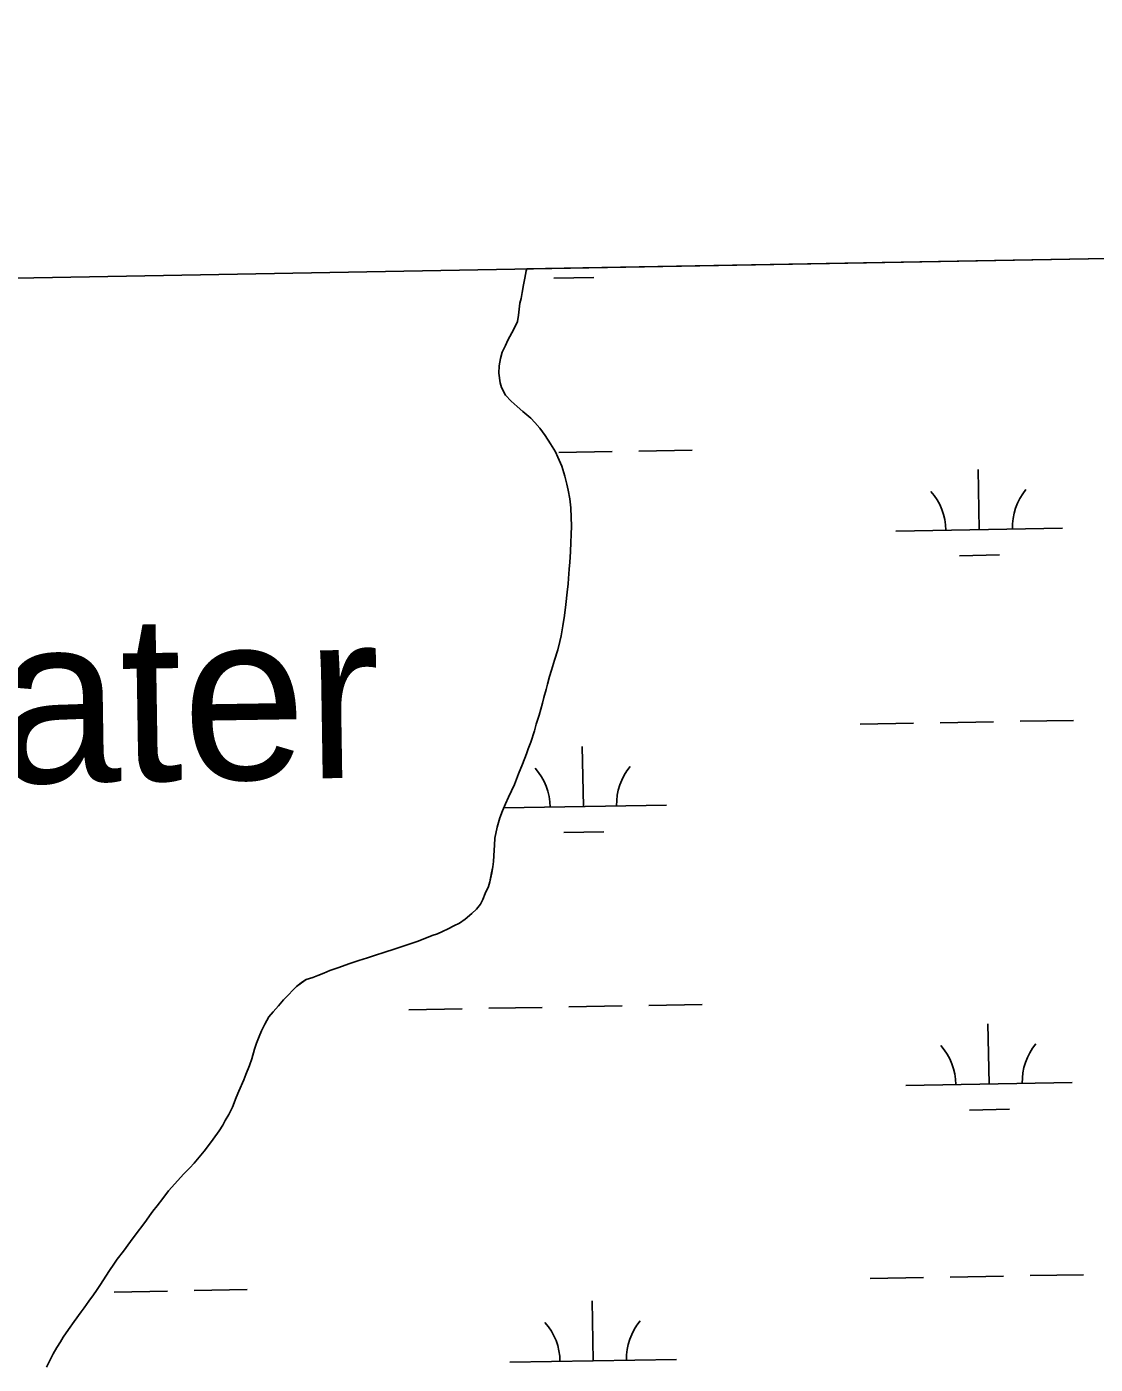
# Model space of a CAD drawing. Extents: x 3914892 to 3953151, y 242587 to 268572.
# Drawn here: x 3942313 to 3942954, y 265968 to 266771 of the extents above; entities that cross this region are included whole.
import ezdxf

# ---------------------------------------------------------------- set-up
doc = ezdxf.new("R2010")
doc.units = 0
for name, color, linetype in [('V-GRID-FRAM', 7, 'Continuous'), ('V-RIVR-IDEN', 7, 'Continuous'), ('V-TOPO-SHOR', 7, 'Continuous'), ('V-WETL-SWMP', 7, 'Continuous')]:
    doc.layers.add(name, color=color, linetype=linetype)

msp = doc.modelspace()

# ---------------------------------------------------------------- linework, layer by layer
at = {"layer": 'V-GRID-FRAM'}
msp.add_lwpolyline([(3918836.61, 266200.25), (3950733.29, 266770.94), (3951066.49, 248591.34), (3919153.95, 248020.36), (3918836.61, 266200.25)], dxfattribs=at)
at = {"layer": 'V-TOPO-SHOR'}
for points in [[(3942589.97, 266255), (3942590.79, 266257.95), (3942591.81, 266263.22), (3942592.45, 266266.78), (3942592.94, 266270.03), (3942593.3, 266276.81), (3942593.49, 266279.9), (3942593.79, 266284.06), (3942595.08, 266290.72), (3942596.72, 266296.17), (3942598.4, 266300.54), (3942600.08, 266304.75), (3942601.93, 266308.67), (3942603.64, 266312.43), (3942605.49, 266316.19), (3942607.86, 266322.58), (3942610.26, 266328.37), (3942612.63, 266334.76), (3942613.75, 266337.58), (3942615.29, 266341.63), (3942617.49, 266348.48), (3942618.57, 266352.52), (3942620.37, 266357.82), (3942622.24, 266365.12), (3942623.04, 266368.38), (3942624.55, 266373.36), (3942625.35, 266376.47), (3942626.56, 266380.97), (3942627.8, 266384.87), (3942629.57, 266390.78), (3942631.49, 266397.01), (3942632.68, 266402.12), (3942633.48, 266405.54), (3942634.48, 266411.42), (3942635.48, 266417.61), (3942636.3, 266424.26), (3942637.1, 266431.67), (3942637.68, 266436.61), (3942638.02, 266439.86), (3942638.42, 266445.41), (3942638.72, 266449.58), (3942639.1, 266455.9), (3942639.34, 266461.75), (3942639.48, 266466.06), (3942639.74, 266471.45), (3942639.55, 266476.52), (3942639.33, 266482.21), (3942638.66, 266487.72), (3942637.69, 266492.91), (3942636.94, 266496.57), (3942635.68, 266501.29), (3942633.92, 266507.23), (3942631.56, 266512.67), (3942630.05, 266515.85), (3942627.1, 266520.66), (3942623.99, 266525.61), (3942620.74, 266530.1), (3942617.69, 266533.52), (3942615.29, 266536.05), (3942610.52, 266540.17), (3942607.18, 266543.12), (3942603.52, 266546.37), (3942600.15, 266549.93), (3942597.82, 266554.46), (3942596.95, 266557.35), (3942596.11, 266563.01), (3942596.25, 266567.47), (3942597.16, 266571.97), (3942598.09, 266575.7), (3942600.09, 266579.77), (3942601.51, 266582.9), (3942603.96, 266587.3), (3942605.68, 266590.59), (3942607.39, 266594.04), (3942608.02, 266597.91), (3942608.34, 266601.46), (3942608.82, 266605.02), (3942609.48, 266607.97), (3942610.11, 266611.53), (3942611.01, 266616.17), (3942611.79, 266620.05), (3942612.55, 266624.39), (3942612.87, 266625.65)], [(3942324.53, 265966.67), (3942326.54, 265970.59), (3942328.54, 265974.67), (3942330.85, 265978.45), (3942333.03, 265981.91), (3942334.62, 265984.59), (3942337.82, 265989.32), (3942341.18, 265994.07), (3942345.42, 265999.76), (3942347.33, 266002.3), (3942350.1, 266006.25), (3942352.88, 266010.04), (3942354.62, 266012.73), (3942357.1, 266016.2), (3942360.29, 266021.25), (3942362.48, 266024.56), (3942365.1, 266028.51), (3942366.99, 266031.35), (3942370.8, 266036.26), (3942375.04, 266042.11), (3942379.72, 266048.29), (3942381.78, 266050.98), (3942384.55, 266054.93), (3942386.45, 266057.47), (3942388.5, 266060.16), (3942390.99, 266063.48), (3942394.51, 266067.92), (3942397.88, 266072.36), (3942399.95, 266074.59), (3942403.34, 266078.41), (3942407.03, 266082.55), (3942410.58, 266086.22), (3942413.24, 266089.09), (3942416.33, 266092.74), (3942419.28, 266096.24), (3942421.33, 266098.93), (3942424.69, 266103.52), (3942428.2, 266108.42), (3942430.53, 266111.89), (3942431.96, 266114.56), (3942433.97, 266118.33), (3942436.27, 266122.57), (3942438.51, 266128.5), (3942440.06, 266132.25), (3942443.03, 266138.98), (3942444.29, 266142.26), (3942446.55, 266147.57), (3942447.78, 266151.62), (3942449.56, 266157.53), (3942450.66, 266160.96), (3942452.2, 266165.01), (3942453.6, 266168.45), (3942455.6, 266172.53), (3942458.05, 266176.77), (3942460.71, 266179.8), (3942463.8, 266183.45), (3942466.89, 266187.1), (3942469.86, 266189.99), (3942472.52, 266192.86), (3942474.74, 266195.09), (3942477.58, 266197.35), (3942480.43, 266199.31), (3942484.53, 266200.54), (3942487.41, 266201.57), (3942491.05, 266203.1), (3942494.68, 266204.62), (3942500.15, 266206.52), (3942506.07, 266208.59), (3942512.14, 266210.66), (3942517.31, 266212.25), (3942521.41, 266213.63), (3942527.64, 266215.56), (3942533.26, 266217.47), (3942538.73, 266219.21), (3942544.04, 266221.11), (3942547.08, 266222.14), (3942551.78, 266223.86), (3942556.02, 266225.56), (3942559.21, 266226.6), (3942562.39, 266228.11), (3942565.71, 266229.62), (3942569.03, 266231.44), (3942572.5, 266233.11), (3942575.95, 266235.39), (3942579.82, 266238.77), (3942582.64, 266241.49), (3942585.15, 266244.51), (3942586.57, 266247.33), (3942587.98, 266250.77), (3942589.97, 266255)]]:
    msp.add_lwpolyline(points, dxfattribs=at)
at = {"layer": 'V-WETL-SWMP'}
for p, q in [((3942612.87, 266625.65), (3943245.38, 266636.97)), ((3942612.55, 266624.39), (3942612.87, 266625.65)), ((3942611.01, 266616.17), (3942611.79, 266620.05)), ((3942611.79, 266620.05), (3942612.55, 266624.39)), ((3942629.17, 266620.04), (3942653.16, 266620.47)), ((3942609.48, 266607.97), (3942610.11, 266611.53)), ((3942610.11, 266611.53), (3942611.01, 266616.17)), ((3942608.02, 266597.91), (3942608.34, 266601.46)), ((3942608.34, 266601.46), (3942608.82, 266605.02)), ((3942608.82, 266605.02), (3942609.48, 266607.97)), ((3942605.68, 266590.59), (3942607.4, 266594.04)), ((3942607.4, 266594.04), (3942608.02, 266597.91)), ((3942601.51, 266582.9), (3942603.96, 266587.3)), ((3942603.96, 266587.3), (3942605.68, 266590.59)), ((3942598.09, 266575.69), (3942600.09, 266579.77)), ((3942600.09, 266579.77), (3942601.51, 266582.9)), ((3942596.25, 266567.47), (3942597.16, 266571.97)), ((3942597.16, 266571.97), (3942598.09, 266575.69)), ((3942596.12, 266563.01), (3942596.25, 266567.47)), ((3942596.95, 266557.35), (3942596.12, 266563.01)), ((3942597.82, 266554.46), (3942596.95, 266557.35)), ((3942600.15, 266549.93), (3942597.82, 266554.46)), ((3942603.52, 266546.37), (3942600.15, 266549.93)), ((3942607.18, 266543.12), (3942603.52, 266546.37)), ((3942610.52, 266540.17), (3942607.18, 266543.12)), ((3942615.29, 266536.05), (3942610.52, 266540.17)), ((3942617.69, 266533.53), (3942615.29, 266536.05)), ((3942620.74, 266530.1), (3942617.69, 266533.53)), ((3942623.99, 266525.61), (3942620.74, 266530.1)), ((3942627.1, 266520.66), (3942623.99, 266525.61)), ((3942630.05, 266515.85), (3942627.1, 266520.66)), ((3942631.56, 266512.67), (3942630.05, 266515.85)), ((3942632.2, 266515.44), (3942664.19, 266516.01)), ((3942680.19, 266516.3), (3942712.18, 266516.87)), ((3942633.92, 266507.22), (3942631.56, 266512.67)), ((3942635.68, 266501.29), (3942633.92, 266507.22)), ((3942884.38, 266469.2), (3942883.74, 266505.19)), ((3942636.94, 266496.57), (3942635.68, 266501.29)), ((3942637.69, 266492.91), (3942636.94, 266496.57)), ((3942638.66, 266487.72), (3942637.69, 266492.91)), ((3942639.33, 266482.21), (3942638.66, 266487.72)), ((3942639.54, 266476.52), (3942639.33, 266482.21)), ((3942639.74, 266471.45), (3942639.54, 266476.52)), ((3942639.34, 266461.75), (3942639.48, 266466.06)), ((3942639.48, 266466.06), (3942639.74, 266471.45)), ((3942834.39, 266468.3), (3942934.37, 266470.09)), ((3942639.1, 266455.9), (3942639.34, 266461.75)), ((3942638.42, 266445.41), (3942638.72, 266449.58)), ((3942638.72, 266449.58), (3942639.1, 266455.9)), ((3942872.66, 266453.56), (3942896.65, 266453.98)), ((3942638.02, 266439.86), (3942638.42, 266445.41)), ((3942637.1, 266431.67), (3942637.68, 266436.61)), ((3942637.68, 266436.61), (3942638.02, 266439.86)), ((3942636.3, 266424.26), (3942637.1, 266431.67)), ((3942634.48, 266411.42), (3942635.48, 266417.61)), ((3942635.48, 266417.61), (3942636.3, 266424.26)), ((3942633.48, 266405.54), (3942634.48, 266411.42)), ((3942631.49, 266397), (3942632.68, 266402.12)), ((3942632.68, 266402.12), (3942633.48, 266405.54)), ((3942629.58, 266390.78), (3942631.49, 266397)), ((3942626.56, 266380.97), (3942627.8, 266384.87)), ((3942627.8, 266384.87), (3942629.58, 266390.78)), ((3942624.55, 266373.36), (3942625.35, 266376.47)), ((3942625.35, 266376.47), (3942626.56, 266380.97)), ((3942622.24, 266365.12), (3942623.04, 266368.38)), ((3942623.04, 266368.38), (3942624.55, 266373.36)), ((3942620.37, 266357.82), (3942622.24, 266365.12)), ((3942617.49, 266348.48), (3942618.57, 266352.52)), ((3942618.57, 266352.52), (3942620.37, 266357.82)), ((3942813.05, 266352.47), (3942845.04, 266353.04)), ((3942861.04, 266353.33), (3942893.04, 266353.9)), ((3942909.03, 266354.19), (3942941.03, 266354.76)), ((3942615.29, 266341.63), (3942617.49, 266348.48)), ((3942612.63, 266334.76), (3942613.75, 266337.58)), ((3942613.75, 266337.58), (3942615.29, 266341.63)), ((3942646.84, 266303.06), (3942646.2, 266339.05)), ((3942607.86, 266322.59), (3942610.26, 266328.37)), ((3942610.26, 266328.37), (3942612.63, 266334.76)), ((3942605.49, 266316.19), (3942607.86, 266322.59)), ((3942601.93, 266308.67), (3942603.64, 266312.43)), ((3942603.64, 266312.43), (3942605.49, 266316.19)), ((3942598.4, 266300.54), (3942600.08, 266304.76)), ((3942600.08, 266304.76), (3942601.93, 266308.67)), ((3942595.08, 266290.72), (3942596.72, 266296.17)), ((3942596.72, 266296.17), (3942598.4, 266300.54)), ((3942599.06, 266302.21), (3942696.83, 266303.95)), ((3942593.79, 266284.06), (3942595.08, 266290.72)), ((3942593.49, 266279.9), (3942593.79, 266284.06)), ((3942635.12, 266287.42), (3942659.12, 266287.85)), ((3942592.94, 266270.03), (3942593.3, 266276.81)), ((3942593.3, 266276.81), (3942593.49, 266279.9)), ((3942591.82, 266263.22), (3942592.45, 266266.78)), ((3942592.45, 266266.78), (3942592.94, 266270.03)), ((3942589.98, 266255), (3942590.79, 266257.95)), ((3942590.79, 266257.95), (3942591.82, 266263.22)), ((3942586.58, 266247.33), (3942587.98, 266250.77)), ((3942587.98, 266250.77), (3942589.98, 266255)), ((3942579.83, 266238.77), (3942582.64, 266241.49)), ((3942582.64, 266241.49), (3942585.14, 266244.51)), ((3942585.14, 266244.51), (3942586.58, 266247.33)), ((3942569.03, 266231.44), (3942572.5, 266233.11)), ((3942572.5, 266233.11), (3942575.95, 266235.39)), ((3942575.95, 266235.39), (3942579.83, 266238.77)), ((3942547.08, 266222.15), (3942551.78, 266223.86)), ((3942551.78, 266223.86), (3942556.02, 266225.56)), ((3942556.02, 266225.56), (3942559.21, 266226.6)), ((3942559.21, 266226.6), (3942562.39, 266228.11)), ((3942562.39, 266228.11), (3942565.71, 266229.62)), ((3942565.71, 266229.62), (3942569.03, 266231.44)), ((3942527.64, 266215.56), (3942533.26, 266217.47)), ((3942533.26, 266217.47), (3942538.73, 266219.21)), ((3942538.73, 266219.21), (3942544.04, 266221.11)), ((3942544.04, 266221.11), (3942547.08, 266222.15)), ((3942500.15, 266206.52), (3942506.07, 266208.59)), ((3942506.07, 266208.59), (3942512.14, 266210.67)), ((3942512.14, 266210.67), (3942517.31, 266212.25)), ((3942517.31, 266212.25), (3942521.41, 266213.63)), ((3942521.41, 266213.63), (3942527.64, 266215.56)), ((3942480.42, 266199.31), (3942484.53, 266200.54)), ((3942484.53, 266200.54), (3942487.41, 266201.58)), ((3942487.41, 266201.58), (3942491.05, 266203.1)), ((3942491.05, 266203.1), (3942494.68, 266204.62)), ((3942494.68, 266204.62), (3942500.15, 266206.52)), ((3942469.86, 266189.99), (3942472.52, 266192.86)), ((3942472.52, 266192.86), (3942474.74, 266195.1)), ((3942474.74, 266195.1), (3942477.58, 266197.36)), ((3942477.58, 266197.36), (3942480.42, 266199.31)), ((3942463.8, 266183.45), (3942466.89, 266187.11)), ((3942466.89, 266187.11), (3942469.86, 266189.99)), ((3942686.14, 266183.67), (3942718.13, 266184.25)), ((3942455.6, 266172.53), (3942458.06, 266176.77)), ((3942458.06, 266176.77), (3942460.71, 266179.8)), ((3942460.71, 266179.8), (3942463.8, 266183.45)), ((3942542.16, 266181.1), (3942574.16, 266181.67)), ((3942590.15, 266181.96), (3942622.15, 266182.53)), ((3942638.15, 266182.81), (3942670.14, 266183.39)), ((3942452.2, 266165.01), (3942453.6, 266168.45)), ((3942453.6, 266168.45), (3942455.6, 266172.53)), ((3942890.33, 266136.58), (3942889.69, 266172.57)), ((3942449.56, 266157.53), (3942450.66, 266160.96)), ((3942450.66, 266160.96), (3942452.2, 266165.01)), ((3942446.55, 266147.57), (3942447.78, 266151.62)), ((3942447.78, 266151.62), (3942449.56, 266157.53)), ((3942444.29, 266142.26), (3942446.55, 266147.57)), ((3942440.06, 266132.25), (3942443.03, 266138.98)), ((3942443.03, 266138.98), (3942444.29, 266142.26)), ((3942840.34, 266135.68), (3942940.32, 266137.47)), ((3942436.27, 266122.57), (3942438.51, 266128.5)), ((3942438.51, 266128.5), (3942440.06, 266132.25)), ((3942433.97, 266118.33), (3942436.27, 266122.57)), ((3942878.61, 266120.93), (3942902.6, 266121.36)), ((3942428.2, 266108.42), (3942430.53, 266111.9)), ((3942430.53, 266111.9), (3942431.96, 266114.56)), ((3942431.96, 266114.56), (3942433.97, 266118.33)), ((3942421.33, 266098.93), (3942424.69, 266103.52)), ((3942424.69, 266103.52), (3942428.2, 266108.42)), ((3942416.33, 266092.74), (3942419.28, 266096.24)), ((3942419.28, 266096.24), (3942421.33, 266098.93)), ((3942410.58, 266086.22), (3942413.24, 266089.09)), ((3942413.24, 266089.09), (3942416.33, 266092.74)), ((3942403.34, 266078.41), (3942407.03, 266082.55)), ((3942407.03, 266082.55), (3942410.58, 266086.22)), ((3942394.51, 266067.92), (3942397.88, 266072.36)), ((3942397.88, 266072.36), (3942399.95, 266074.59)), ((3942399.95, 266074.59), (3942403.34, 266078.41)), ((3942388.5, 266060.16), (3942390.99, 266063.48)), ((3942390.99, 266063.48), (3942394.51, 266067.92)), ((3942384.55, 266054.93), (3942386.45, 266057.46)), ((3942386.45, 266057.46), (3942388.5, 266060.16)), ((3942375.04, 266042.11), (3942379.73, 266048.29)), ((3942379.73, 266048.29), (3942381.78, 266050.98)), ((3942381.78, 266050.98), (3942384.55, 266054.93)), ((3942370.8, 266036.26), (3942375.04, 266042.11)), ((3942365.1, 266028.51), (3942366.99, 266031.35)), ((3942366.99, 266031.35), (3942370.8, 266036.26)), ((3942360.29, 266021.25), (3942362.48, 266024.56)), ((3942362.48, 266024.56), (3942365.1, 266028.51)), ((3942354.62, 266012.73), (3942357.1, 266016.2)), ((3942357.1, 266016.2), (3942360.29, 266021.25)), ((3942819, 266019.85), (3942850.99, 266020.42)), ((3942866.99, 266020.71), (3942898.99, 266021.28)), ((3942914.98, 266021.57), (3942946.98, 266022.14)), ((3942350.1, 266006.25), (3942352.88, 266010.04)), ((3942352.88, 266010.04), (3942354.62, 266012.73)), ((3942365.16, 266011.73), (3942397.16, 266012.3)), ((3942413.16, 266012.59), (3942445.15, 266013.16)), ((3942341.18, 265994.07), (3942345.42, 265999.76)), ((3942345.42, 265999.76), (3942347.33, 266002.3)), ((3942347.33, 266002.3), (3942350.1, 266006.25)), ((3942652.79, 265970.44), (3942652.15, 266006.43)), ((3942337.82, 265989.32), (3942341.18, 265994.07)), ((3942333.03, 265981.91), (3942334.62, 265984.59)), ((3942334.62, 265984.59), (3942337.82, 265989.32)), ((3942328.53, 265974.67), (3942330.85, 265978.45)), ((3942330.85, 265978.45), (3942333.03, 265981.91)), ((3942324.53, 265966.67), (3942326.54, 265970.59)), ((3942326.54, 265970.59), (3942328.53, 265974.67)), ((3942602.8, 265969.54), (3942702.78, 265971.33))]:
    msp.add_line(p, q, dxfattribs=at)
for centre, start, end in [((3942829.14, 266468.68), 0.25318, 41.79684), ((3942939.6, 266470.66), 140.25318, 181.79684), ((3942591.6, 266302.55), 0.25318, 41.79684), ((3942702.07, 266304.52), 140.25318, 181.79684), ((3942945.56, 266138.04), 140.25318, 181.79684), ((3942835.09, 266136.06), 0.25318, 41.79684), ((3942597.55, 265969.93), 0.25318, 41.79684), ((3942708.02, 265971.9), 140.25318, 181.79684)]:
    msp.add_arc(centre, 35.25, start, end, dxfattribs=at)

# ---------------------------------------------------------------- texts
at = {"layer": 'V-RIVR-IDEN'}
msp.add_text('Water', height=100, rotation=0.89532, dxfattribs=at).set_placement((3942169.07, 266314.95))

doc.saveas('drawing.dxf')
